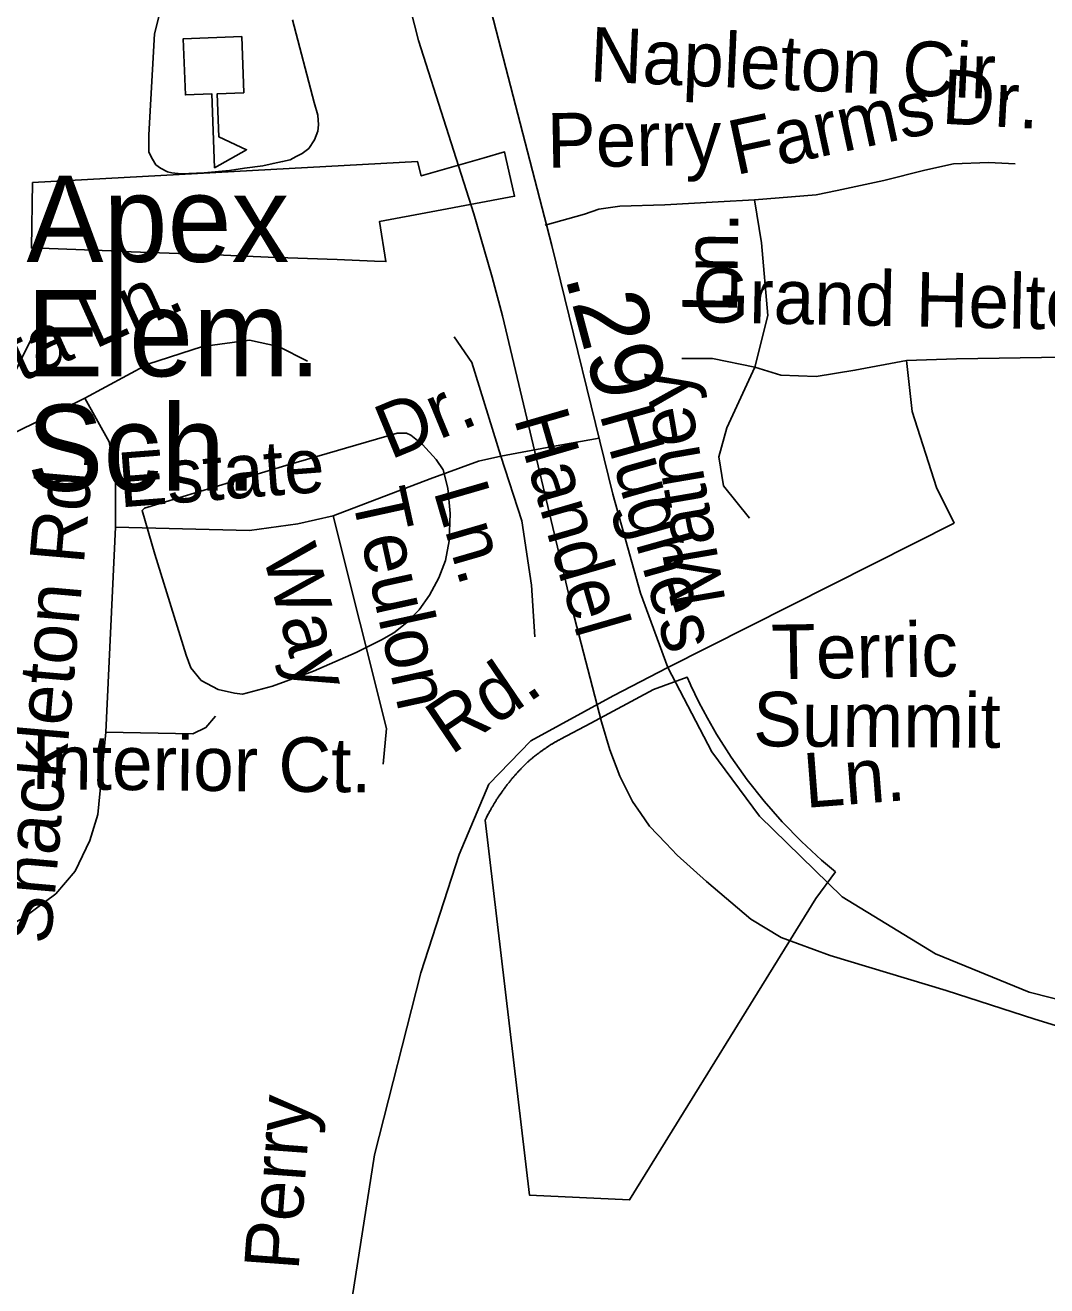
# Model space of a CAD drawing. Extents: x 2001466 to 2224147, y 644118 to 847247.
# Drawn here: x 2043466 to 2045244, y 715529 to 717722 of the extents above; entities that cross this region are included whole.
import ezdxf

# ---------------------------------------------------------------- set-up
doc = ezdxf.new("R2010")
doc.units = 0
for name, color, linetype in [('Exist Boundary Political City Limit New Hole', 7, 'Continuous'), ('Exist Cultural Educational Facility Elementary CELL', 7, 'Continuous'), ('Exist Cultural Educational Facility Elementary Label', 7, 'Continuous'), ('Exist Hydrographic Misc Water Feature', 7, 'Continuous'), ('Exist Road Non-System Type 51', 7, 'Continuous'), ('Exist Road Non-System Type 51 Label', 7, 'Continuous'), ('Exist Road Secondary Mileage Hundredths English Label', 7, 'Continuous'), ('Exist Road Secondary Type 51 Attributed', 7, 'Continuous'), ('Exist Road Secondary Type 51 Label', 7, 'Continuous'), ('Map Preparation Boundary City Limit Buffer Line', 7, 'Continuous')]:
    doc.layers.add(name, color=color, linetype=linetype)

msp = doc.modelspace()

# ---------------------------------------------------------------- linework, layer by layer
at = {"layer": 'Exist Boundary Political City Limit New Hole'}
msp.add_line((2044842.2, 716202.9), (2044876.5, 716249.2), dxfattribs=at)
for points in [[(2044074, 717311.9), (2044094, 717311.1), (2044082.9, 717380.9), (2044172.6, 717397.5), (2044318, 717424.6), (2044302.2, 717493.8), (2044300.4, 717501.9), (2044264.8, 717491.7), (2044155.6, 717460.2), (2044148.9, 717485.3), (2043479, 717448.5), (2043477.2, 717334.9), (2043615.6, 717329.6), (2043650.9, 717328.2), (2043733.2, 717325), (2043811.2, 717322), (2043889.1, 717319), (2044009, 717314.4), (2044074, 717311.9)], [(2044876.5, 716249.2), (2044852, 716269.6), (2044816.9, 716301.9), (2044783.5, 716336.1), (2044752, 716372), (2044722.4, 716409.4), (2044694.9, 716448.4), (2044669.2, 716488.8), (2044653.5, 716516.4), (2044638.6, 716544.6), (2044624.8, 716573.2), (2044623.2, 716576.4), (2044618.2, 716587.7), (2044559.8, 716566.2), (2044450.6, 716508.1), (2044397.6, 716479.9), (2044395.9, 716479), (2044395, 716478.5), (2044394.1, 716478.1), (2044393.2, 716477.6), (2044392.4, 716477.1), (2044391.5, 716476.6), (2044390.6, 716476.1), (2044389.8, 716475.6), (2044389, 716475.1), (2044388.1, 716474.6), (2044387.2, 716474.1), (2044386.4, 716473.6), (2044385.5, 716473.1), (2044384.6, 716472.6), (2044383.8, 716472.1), (2044382.9, 716471.5), (2044382.1, 716471), (2044381.2, 716470.4), (2044380.4, 716469.9), (2044379.5, 716469.4), (2044378.6, 716468.9), (2044377.9, 716468.3), (2044377, 716467.8), (2044376.1, 716467.2), (2044375.4, 716466.7), (2044374.5, 716466.1), (2044373.6, 716465.6), (2044372.9, 716465.1), (2044372, 716464.5), (2044371.1, 716463.9), (2044370.4, 716463.4), (2044369.5, 716462.8), (2044368.6, 716462.2), (2044367.9, 716461.7), (2044367, 716461.1), (2044366.2, 716460.5), (2044365.4, 716459.9), (2044364.6, 716459.3), (2044363.8, 716458.8), (2044363, 716458.2), (2044362.1, 716457.6), (2044361.4, 716457), (2044360.6, 716456.4), (2044359.8, 716455.8), (2044359, 716455.2), (2044358.1, 716454.6), (2044357.4, 716453.9), (2044356.6, 716453.4), (2044355.8, 716452.8), (2044355, 716452.1), (2044354.2, 716451.5), (2044353.5, 716450.9), (2044352.6, 716450.2), (2044351.9, 716449.6), (2044351.1, 716449), (2044350.4, 716448.4), (2044349.6, 716447.8), (2044348.8, 716447.1), (2044348, 716446.4), (2044347.2, 716445.8), (2044346.5, 716445.2), (2044345.8, 716444.5), (2044345, 716443.9), (2044344.2, 716443.2), (2044343.5, 716442.6), (2044342.8, 716441.9), (2044342, 716441.2), (2044341.2, 716440.6), (2044340.5, 716439.9), (2044339.8, 716439.2), (2044338.4, 716438.1), (2044337, 716436.6), (2044336.2, 716435.9), (2044335.6, 716435.2), (2044334.9, 716434.5), (2044334.1, 716433.8), (2044333.5, 716433.1), (2044332.8, 716432.4), (2044332, 716431.7), (2044331.4, 716431), (2044330.6, 716430.2), (2044330, 716429.6), (2044329.2, 716428.8), (2044328.6, 716428.1)], [(2044328.6, 716428.1), (2044327.9, 716427.4), (2044327.2, 716426.6), (2044326.5, 716425.9), (2044325.9, 716425.2), (2044325.1, 716424.4), (2044324.5, 716423.7), (2044323.8, 716423), (2044323.1, 716422.2), (2044322.5, 716421.5), (2044321.8, 716420.8), (2044321.1, 716420), (2044320.5, 716419.2), (2044319.8, 716418.5), (2044319.1, 716417.8), (2044318.5, 716417), (2044317.8, 716416.2), (2044317.1, 716415.5), (2044316.5, 716414.8), (2044315.9, 716414), (2044315.2, 716413.2), (2044314.5, 716412.4), (2044313.9, 716411.7), (2044313.2, 716410.9), (2044312.6, 716410.2), (2044312, 716409.4), (2044311.4, 716408.6), (2044310.8, 716407.9), (2044310.1, 716407.1), (2044309.5, 716406.3), (2044308.9, 716405.5), (2044308.2, 716404.8), (2044307.6, 716403.9), (2044307, 716403.2), (2044306.4, 716402.4), (2044305.8, 716401.6), (2044305.1, 716400.8), (2044304.5, 716400), (2044303.9, 716399.2), (2044303.2, 716398.4), (2044302.6, 716397.6), (2044302.1, 716396.8), (2044301.5, 716396.1), (2044300.9, 716395.2), (2044300.2, 716394.4), (2044299.6, 716393.6), (2044299.1, 716392.8), (2044298.5, 716392), (2044297.9, 716391.2), (2044297.4, 716390.4), (2044296.8, 716389.6), (2044296.1, 716388.8), (2044295.6, 716387.9), (2044291, 716381.4), (2044290.5, 716380.6), (2044290, 716379.7), (2044289.4, 716378.9), (2044288.9, 716378.1), (2044288.2, 716377.2), (2044287.8, 716376.4), (2044287.2, 716375.5), (2044286.6, 716374.7), (2044286.1, 716373.8), (2044285.6, 716373), (2044285, 716372.1), (2044284.5, 716371.3), (2044284, 716370.4), (2044283.5, 716369.6), (2044283, 716368.8), (2044282.4, 716367.9), (2044281.9, 716367.1), (2044281.4, 716366.2), (2044280.9, 716365.3), (2044280.4, 716364.5), (2044279.9, 716363.6), (2044279.4, 716362.8), (2044278.9, 716361.9), (2044278.4, 716361), (2044277.9, 716360.2), (2044277.4, 716359.3), (2044276.9, 716358.4), (2044276.4, 716357.6), (2044275.9, 716356.7), (2044274.9, 716354.9), (2044274.4, 716354.1), (2044273.9, 716353.2), (2044273.4, 716352.3), (2044273, 716351.4), (2044272.5, 716350.6), (2044272, 716349.7), (2044271.5, 716348.8), (2044270.6, 716347), (2044269.2, 716344.3), (2044268.8, 716343.4), (2044268.4, 716342.6), (2044267.9, 716341.6), (2044266.6, 716339.2), (2044343.6, 715686.7), (2044517.9, 715678.3), (2044842.2, 716202.9)]]:
    msp.add_lwpolyline(points, dxfattribs=at)
at = {"layer": 'Exist Cultural Educational Facility Elementary CELL'}
msp.add_lwpolyline([(2043843, 717702.7), (2043846.7, 717604.9), (2043800.6, 717603.1), (2043803.5, 717528.1), (2043851.4, 717505.6), (2043795.9, 717474.3), (2043791.1, 717602.8), (2043745.1, 717601), (2043741.4, 717698.9)], close=True, dxfattribs=at)
at = {"layer": 'Exist Hydrographic Misc Water Feature'}
for points in [[(2044136.9, 717750.5), (2044150.9, 717695.7), (2044246.9, 717394), (2044271.3, 717310.3)], [(2044136.9, 717750.5), (2044150.9, 717695.7), (2044246.9, 717394), (2044271.3, 717310.3)], [(2044271.3, 717310.3), (2044278.8, 717284), (2044296.9, 717216.8)], [(2044271.3, 717310.3), (2044278.8, 717284), (2044296.9, 717216.8)], [(2044296.9, 717216.8), (2044418.1, 716706.6), (2044468.9, 716510.4), (2044483.9, 716461.4)], [(2044296.9, 717216.8), (2044418.1, 716706.6), (2044468.9, 716510.4), (2044483.9, 716461.4)], [(2043332.6, 716811.7), (2043378.9, 716979), (2043478.9, 717180.4)], [(2043919.6, 716956.3), (2044113.6, 717012.7), (2044129.6, 717012.7), (2044137.6, 717008.7), (2044157.5, 716992.8), (2044181.6, 716966.8), (2044193.5, 716948.8), (2044201.5, 716916.9), (2044205.8, 716872.8), (2044203.8, 716824.9), (2044197.8, 716790.9), (2044186, 716760.9), (2044170, 716730.8), (2044152.1, 716704.8), (2044130.2, 716682.8), (2044108, 716664.8), (2044086.1, 716652.7), (2044042.2, 716630.6), (2043968.2, 716598.5), (2043896.4, 716572.3), (2043844.3, 716558.2), (2043830.4, 716560.2), (2043802.3, 716566.2), (2043772.4, 716582.1), (2043754.3, 716604.1), (2043746.3, 716626.1), (2043692, 716802), (2043669.8, 716877.9), (2043673.9, 716881.9), (2043919.6, 716956.3)], [(2044483.9, 716461.4), (2044500.9, 716415.5), (2044511, 716395.6)], [(2044483.9, 716461.4), (2044500.9, 716415.5), (2044511, 716395.6)], [(2044511, 716395.6), (2044522.9, 716371.7), (2044537.6, 716350.5)], [(2044511, 716395.6), (2044522.9, 716371.7), (2044537.6, 716350.5)], [(2044537.6, 716350.5), (2044552.8, 716328.5), (2044580.9, 716298.9)], [(2044537.6, 716350.5), (2044552.8, 716328.5), (2044580.9, 716298.9)], [(2044580.9, 716298.9), (2044600.8, 716278.1), (2044651.8, 716232.3)], [(2044580.9, 716298.9), (2044600.8, 716278.1), (2044651.8, 716232.3)], [(2044651.8, 716232.3), (2044728.9, 716166.6), (2044781.8, 716135)], [(2044781.8, 716135), (2044866.9, 716103.7), (2045069.1, 716042.8), (2045223.1, 715992.7), (2045274, 715977.3)], [(2044781.8, 716135), (2044866.9, 716103.7), (2045069.1, 716042.8), (2045223.1, 715992.7), (2045274, 715977.3)]]:
    msp.add_lwpolyline(points, dxfattribs=at)
at = {"layer": 'Exist Road Non-System Type 51'}
for points in [[(2043699.3, 717739.4), (2043691.3, 717707.6), (2043681.7, 717531.6), (2043681.6, 717511.6), (2043681.6, 717501.6), (2043687.6, 717489.4), (2043693.6, 717479.5), (2043701.7, 717473.6), (2043713.8, 717467.5), (2043721.7, 717465.6), (2043737.7, 717463.6), (2043777.7, 717465.6), (2043821.6, 717469.7), (2043847.7, 717473.8), (2043879.6, 717477.7), (2043897.6, 717481.8), (2043914.3, 717485.2), (2043927.6, 717488), (2043937.7, 717494), (2043948.4, 717499.3), (2043959.6, 717507.9), (2043969.7, 717522.9), (2043975.6, 717538), (2043976.4, 717549.2), (2043975.6, 717566), (2043969.4, 717587.9), (2043931.4, 717731.9)], [(2044735.5, 717418.7), (2044842.9, 717427.4), (2044879.1, 717434.9), (2044960.3, 717452.4), (2045031.5, 717469.9), (2045081.4, 717481.1), (2045142.6, 717483.6), (2045188.8, 717481.1)], [(2044371.3, 717374.7), (2044439.6, 717393.7), (2044464.6, 717402.4), (2044500.8, 717407.4), (2044579.4, 717409.9), (2044671.9, 717414.9), (2044735.5, 717418.7)], [(2044735.5, 717418.7), (2044747.3, 717343.8), (2044758.6, 717217.5), (2044736.1, 717127.6)], [(2043570.2, 717073.4), (2043679.6, 717132.4), (2043775, 717163.3), (2043856.4, 717174.5), (2043906.9, 717163.3), (2043957.4, 717138)], [(2044294.2, 716972.4), (2044243.7, 717135.2), (2044212.8, 717180.1)], [(2044736.1, 717127.6), (2044662, 717142.5), (2044608.7, 717142.5)], [(2044999.9, 717138.9), (2045086.9, 717141.7), (2045272.1, 717144.5)], [(2044736.1, 717127.6), (2044687.3, 717021.8), (2044673.3, 716971.2), (2044681.7, 716920.7), (2044726.6, 716864.5)], [(2044736.1, 717127.6), (2044781, 717113.6), (2044842.7, 717110.8), (2044910.1, 717122), (2044999.9, 717138.9)], [(2044999.9, 717138.9), (2045010, 717049.9), (2045052.1, 716917.9), (2045082.9, 716856.1)], [(2043255.9, 716975.2), (2043359.8, 716978), (2043410.3, 716994.8), (2043570.2, 717073.4)], [(2043570.2, 717073.4), (2043612.3, 716997.6), (2043623.5, 716935.9), (2043623.5, 716848.8)], [(2044294.2, 716972.4), (2044384, 716989.2), (2044465, 717004)], [(2044002.3, 716868.5), (2044170.7, 716933), (2044254.9, 716963.9), (2044294.2, 716972.4)], [(2044294.2, 716972.4), (2044330.6, 716860), (2044347.5, 716747.7), (2044353.1, 716657.9)], [(2043623.5, 716848.8), (2043856.4, 716843.2), (2043940.6, 716854.4), (2044002.3, 716868.5)], [(2044002.3, 716868.5), (2044094.9, 716498.4), (2044089.3, 716436.6)], [(2043623.5, 716848.8), (2043606.7, 716491.9)], [(2045082.9, 716856.1), (2044584.7, 716604.7)], [(2043606.7, 716491.9), (2043758.2, 716489.1), (2043780.7, 716500.3), (2043797.5, 716520)], [(2043606.7, 716491.9), (2043592.7, 716348.7), (2043578.6, 716303.8), (2043553.4, 716250.4), (2043519.7, 716211.1), (2043463.6, 716169), (2043342.9, 716104.1)]]:
    msp.add_lwpolyline(points, dxfattribs=at)
at = {"layer": 'Exist Road Secondary Type 51 Attributed'}
for points in [[(2044584.7, 716604.7), (2044536.8, 716734), (2044488.9, 716906.5), (2044382.8, 717339.1), (2044201.4, 718040.8)], [(2044584.7, 716604.7), (2044489.7, 716555.2), (2044346.1, 716477), (2044272.8, 716401.9), (2044221.7, 716279), (2044154.7, 716073.1), (2044074.1, 715756.9), (2044026.3, 715452), (2043973.2, 715171), (2043898.2, 714944.3), (2043856.3, 714813.4), (2043842, 714704)], [(2047126.5, 715542.4), (2046969.9, 715581.3), (2046650, 715667.5), (2046177.7, 715784.1), (2045640.9, 715931), (2045213.3, 716039.5), (2045050.5, 716106.6), (2044887.8, 716205.6), (2044744.2, 716346.1), (2044661.3, 716457.8), (2044584.7, 716604.7)]]:
    msp.add_lwpolyline(points, dxfattribs=at)
at = {"layer": 'Map Preparation Boundary City Limit Buffer Line'}
msp.add_line((2044842.2, 716202.9), (2044876.5, 716249.2), dxfattribs=at)
for points in [[(2044074, 717311.9), (2044094, 717311.1), (2044082.9, 717380.9), (2044172.6, 717397.5), (2044318, 717424.6), (2044302.2, 717493.8), (2044300.4, 717501.9), (2044264.8, 717491.7), (2044155.6, 717460.2), (2044148.9, 717485.3), (2043479, 717448.5), (2043477.2, 717334.9), (2043615.6, 717329.6), (2043650.9, 717328.2), (2043733.2, 717325), (2043811.2, 717322), (2043889.1, 717319), (2044009, 717314.4), (2044074, 717311.9)], [(2044876.5, 716249.2), (2044852, 716269.6), (2044816.9, 716301.9), (2044783.5, 716336.1), (2044752, 716372), (2044722.4, 716409.4), (2044694.9, 716448.4), (2044669.2, 716488.8), (2044653.5, 716516.4), (2044638.6, 716544.6), (2044624.8, 716573.2), (2044623.2, 716576.4), (2044618.2, 716587.7), (2044559.8, 716566.2), (2044450.6, 716508.1), (2044397.6, 716479.9), (2044395.9, 716479), (2044395, 716478.5), (2044394.1, 716478.1), (2044393.2, 716477.6), (2044392.4, 716477.1), (2044391.5, 716476.6), (2044390.6, 716476.1), (2044389.8, 716475.6), (2044389, 716475.1), (2044388.1, 716474.6), (2044387.2, 716474.1), (2044386.4, 716473.6), (2044385.5, 716473.1), (2044384.6, 716472.6), (2044383.8, 716472.1), (2044382.9, 716471.5), (2044382.1, 716471), (2044381.2, 716470.4), (2044380.4, 716469.9), (2044379.5, 716469.4), (2044378.6, 716468.9), (2044377.9, 716468.3), (2044377, 716467.8), (2044376.1, 716467.2), (2044375.4, 716466.7), (2044374.5, 716466.1), (2044373.6, 716465.6), (2044372.9, 716465.1), (2044372, 716464.5), (2044371.1, 716463.9), (2044370.4, 716463.4), (2044369.5, 716462.8), (2044368.6, 716462.2), (2044367.9, 716461.7), (2044367, 716461.1), (2044366.2, 716460.5), (2044365.4, 716459.9), (2044364.6, 716459.3), (2044363.8, 716458.8), (2044363, 716458.2), (2044362.1, 716457.6), (2044361.4, 716457), (2044360.6, 716456.4), (2044359.8, 716455.8), (2044359, 716455.2), (2044358.1, 716454.6), (2044357.4, 716453.9), (2044356.6, 716453.4), (2044355.8, 716452.8), (2044355, 716452.1), (2044354.2, 716451.5), (2044353.5, 716450.9), (2044352.6, 716450.2), (2044351.9, 716449.6), (2044351.1, 716449), (2044350.4, 716448.4), (2044349.6, 716447.8), (2044348.8, 716447.1), (2044348, 716446.4), (2044347.2, 716445.8), (2044346.5, 716445.2), (2044345.8, 716444.5), (2044345, 716443.9), (2044344.2, 716443.2), (2044343.5, 716442.6), (2044342.8, 716441.9), (2044342, 716441.2), (2044341.2, 716440.6), (2044340.5, 716439.9), (2044339.8, 716439.2), (2044338.4, 716438.1), (2044337, 716436.6), (2044336.2, 716435.9), (2044335.6, 716435.2), (2044334.9, 716434.5), (2044334.1, 716433.8), (2044333.5, 716433.1), (2044332.8, 716432.4), (2044332, 716431.7), (2044331.4, 716431), (2044330.6, 716430.2), (2044330, 716429.6), (2044329.2, 716428.8), (2044328.6, 716428.1)], [(2044328.6, 716428.1), (2044327.9, 716427.4), (2044327.2, 716426.6), (2044326.5, 716425.9), (2044325.9, 716425.2), (2044325.1, 716424.4), (2044324.5, 716423.7), (2044323.8, 716423), (2044323.1, 716422.2), (2044322.5, 716421.5), (2044321.8, 716420.8), (2044321.1, 716420), (2044320.5, 716419.2), (2044319.8, 716418.5), (2044319.1, 716417.8), (2044318.5, 716417), (2044317.8, 716416.2), (2044317.1, 716415.5), (2044316.5, 716414.8), (2044315.9, 716414), (2044315.2, 716413.2), (2044314.5, 716412.4), (2044313.9, 716411.7), (2044313.2, 716410.9), (2044312.6, 716410.2), (2044312, 716409.4), (2044311.4, 716408.6), (2044310.8, 716407.9), (2044310.1, 716407.1), (2044309.5, 716406.3), (2044308.9, 716405.5), (2044308.2, 716404.8), (2044307.6, 716403.9), (2044307, 716403.2), (2044306.4, 716402.4), (2044305.8, 716401.6), (2044305.1, 716400.8), (2044304.5, 716400), (2044303.9, 716399.2), (2044303.2, 716398.4), (2044302.6, 716397.6), (2044302.1, 716396.8), (2044301.5, 716396.1), (2044300.9, 716395.2), (2044300.2, 716394.4), (2044299.6, 716393.6), (2044299.1, 716392.8), (2044298.5, 716392), (2044297.9, 716391.2), (2044297.4, 716390.4), (2044296.8, 716389.6), (2044296.1, 716388.8), (2044295.6, 716387.9), (2044291, 716381.4), (2044290.5, 716380.6), (2044290, 716379.7), (2044289.4, 716378.9), (2044288.9, 716378.1), (2044288.2, 716377.2), (2044287.8, 716376.4), (2044287.2, 716375.5), (2044286.6, 716374.7), (2044286.1, 716373.8), (2044285.6, 716373), (2044285, 716372.1), (2044284.5, 716371.3), (2044284, 716370.4), (2044283.5, 716369.6), (2044283, 716368.8), (2044282.4, 716367.9), (2044281.9, 716367.1), (2044281.4, 716366.2), (2044280.9, 716365.3), (2044280.4, 716364.5), (2044279.9, 716363.6), (2044279.4, 716362.8), (2044278.9, 716361.9), (2044278.4, 716361), (2044277.9, 716360.2), (2044277.4, 716359.3), (2044276.9, 716358.4), (2044276.4, 716357.6), (2044275.9, 716356.7), (2044274.9, 716354.9), (2044274.4, 716354.1), (2044273.9, 716353.2), (2044273.4, 716352.3), (2044273, 716351.4), (2044272.5, 716350.6), (2044272, 716349.7), (2044271.5, 716348.8), (2044270.6, 716347), (2044269.2, 716344.3), (2044268.8, 716343.4), (2044268.4, 716342.6), (2044267.9, 716341.6), (2044266.6, 716339.2), (2044343.6, 715686.7), (2044517.9, 715678.3), (2044842.2, 716202.9)]]:
    msp.add_lwpolyline(points, dxfattribs=at)

# ---------------------------------------------------------------- texts
at = {"layer": 'Exist Cultural Educational Facility Elementary Label'}
for s, p in [('Apex', (2043468.6, 717310.6)), ('Elem.', (2043468.6, 717111.4)), ('Sch.', (2043468.6, 716912.2))]:
    msp.add_text(s, height=150, dxfattribs=at).set_placement(p)
at = {"layer": 'Exist Road Non-System Type 51 Label'}
for s, rotation, p in [('Napleton Cir.', 357.5094, (2044447.4, 717624.7)), ('Dr.', 356.9048, (2045059.8, 717551.1)), ('Farms', 12.1578, (2044702.4, 717461.2)), ('Perry', 0.9792, (2044375, 717474.3)), ('Ln.', 89.1449, (2044704.7, 717220.5)), ('Grand Helton Ct.', 358.8245, (2044626.8, 717206)), ('Sparta Ln.', 24.255, (2043213.7, 716990)), ('Matney', 99.7532, (2044685.5, 716718.2)), ('Dr.', 22.4058, (2044101.6, 716965.8)), ('Handel', 286.2008, (2044316, 717038.6)), ('Estate', 4.4044, (2043631, 716883.2)), ('Shackleton Rd.', 84.9931, (2043510.2, 716121.3)), ('Teulon', 282.3511, (2044033.6, 716905)), ('Ln.', 286.2008, (2044176.3, 716912.2)), ('Way', 284.8098, (2043878.7, 716803.3)), ('Terric', 0.9272, (2044765.3, 716584.1)), ('Summit', 359.6252, (2044732.8, 716467.6)), ('Interior Ct.', 359.4092, (2043475.7, 716393.2)), ('Ln.', 4.3894, (2044824.2, 716360.3))]:
    msp.add_text(s, height=95, rotation=rotation, dxfattribs=at).set_placement(p)
at = {"layer": 'Exist Road Secondary Mileage Hundredths English Label'}
msp.add_text('.29', height=125, rotation=284.9219, dxfattribs=at).set_placement((2044405, 717285.4))
at = {"layer": 'Exist Road Secondary Type 51 Label'}
for s, rotation, p in [('Hughes', 285.7052, (2044465.1, 717046.3)), ('Rd.', 34.148, (2044207.1, 716451.2)), ('Perry', 85.8116, (2043941.8, 715554))]:
    msp.add_text(s, height=95, rotation=rotation, dxfattribs=at).set_placement(p)

doc.saveas('drawing.dxf')
